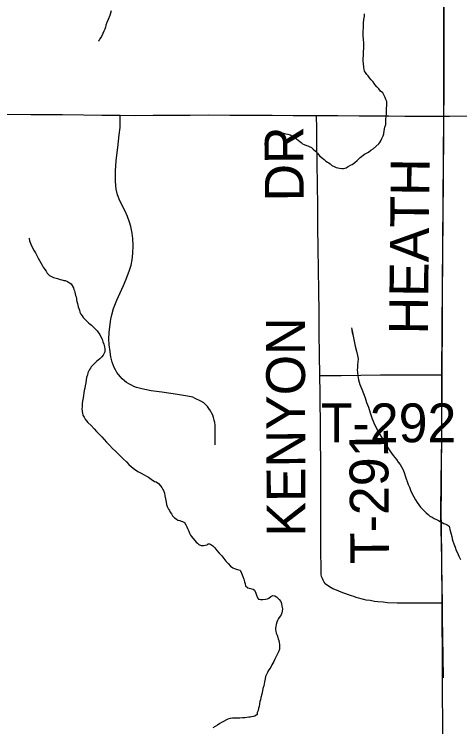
# Model space of a CAD drawing. Extents: x 103424 to 286016, y 38711 to 110967.
# Drawn here: x 116302 to 119767, y 74147 to 79687 of the extents above; entities that cross this region are included whole.
import ezdxf

# ---------------------------------------------------------------- set-up
doc = ezdxf.new("R2010")
doc.units = 0
for name, color, linetype in [('GM_X_Corporation', 7, 'Continuous'), ('GM_X_Minor_River', 7, 'Continuous'), ('GM_X_Township_Road', 7, 'Continuous'), ('GM_X_Township_Road_Text', 7, 'Continuous'), ('GM_X_US_Route', 7, 'Continuous')]:
    doc.layers.add(name, color=color, linetype=linetype)

msp = doc.modelspace()

# ---------------------------------------------------------------- linework, layer by layer
at = {"layer": 'GM_X_Corporation'}
for points in [[(103423.7, 96534.8), (103423.7, 70904.9), (107977, 70917.3), (117928.9, 70934.4), (117946.9, 70934.9), (119688.2, 70990.2), (119635, 74016.7), (119631.7, 75117.1), (119628.6, 75451.2), (119621.3, 75805.1), (119622.8, 76073.8), (119627.2, 76341.1), (119628.6, 76885.8), (119631.6, 77245.6), (119644.2, 78899.8), (119644.5, 79431.3), (119642.9, 80216.4), (119641.6, 80653.5), (119641.6, 81200.9), (119640.3, 81697.7), (119639, 82590.1), (119639, 83128.3), (119639, 84504.6), (119641.6, 85722.3)], [(119688.2, 70990.2), (119635, 74016.7), (119631.7, 75117.1), (119628.6, 75451.2), (119621.3, 75805.1), (119622.8, 76073.8), (119627.2, 76341.1), (119628.6, 76885.8), (119631.6, 77245.6), (119644.2, 78899.8), (119644.5, 79431.3), (119642.9, 80216.4), (119641.6, 80653.5), (119641.6, 81200.9), (119640.3, 81697.7), (119639, 82590.1), (119639, 83128.3), (119639, 84504.6), (119641.6, 85722.3)]]:
    msp.add_lwpolyline(points, dxfattribs=at)
at = {"layer": 'GM_X_Minor_River'}
for points in [[(117056.7, 79712), (117045, 79677.5), (117033.3, 79647.1), (117023.5, 79622.8), (117015.6, 79602.5), (117011.8, 79586.3), (117005.9, 79570.1), (117000, 79555.9), (116992.1, 79537.6), (116982.3, 79513.3), (116968.4, 79495), (116960.5, 79480.7), (116954.5, 79476.6)], [(119020.6, 79464.9), (119018.3, 79489.1), (119016, 79519.4), (119018.9, 79618.4), (119022.6, 79646.7), (119026.3, 79671), (119026.1, 79691.2)], [(118338.2, 78765.9), (118350.1, 78767.4), (118396.7, 78761.8), (118412.8, 78757.9), (118431.1, 78754), (118447.3, 78748.2), (118461.5, 78742.2), (118471.7, 78736.3), (118485.9, 78728.3), (118498.1, 78718.3), (118510.4, 78708.4), (118522.6, 78698.4), (118532.8, 78688.4), (118545, 78680.4), (118557.2, 78674.5), (118575.5, 78666.6), (118585.6, 78664.7), (118595.8, 78658.7), (118614, 78650.8), (118628.3, 78638.9), (118644.6, 78622.9), (118661, 78606.9), (118677.4, 78586.8), (118699.8, 78568.9), (118714.1, 78556.9), (118726.3, 78544.9), (118738.6, 78536.9), (118748.7, 78531), (118758.9, 78523), (118771.2, 78511), (118791.5, 78503.1), (118805.7, 78495.2), (118819.8, 78493.3), (118832, 78489.4), (118850.2, 78487.5), (118864.3, 78487.7), (118874.4, 78489.8), (118884.5, 78493.9), (118898.5, 78502.2), (118916.6, 78512.4), (118930.6, 78518.6), (118940.6, 78526.8), (118952.6, 78535), (118968.6, 78549.3), (118992.6, 78573.8), (119026.6, 78598.4), (119056.7, 78614.8), (119076.8, 78629.2), (119094.8, 78641.5), (119138.8, 78680.3), (119146.8, 78690.5), (119154.7, 78702.7), (119162.6, 78720.9), (119170.4, 78741.2), (119176.3, 78757.4), (119180.1, 78779.7), (119185.8, 78808), (119191.6, 78828.3), (119191.4, 78846.5), (119193.2, 78868.7), (119194.9, 78895), (119196.7, 78909.1), (119196.6, 78923.3), (119196.4, 78937.4), (119198.2, 78955.6), (119200, 78973.8), (119199.8, 78990), (119199.6, 79008.1), (119193.4, 79024.2), (119187.1, 79040.3), (119178.9, 79054.4), (119168.6, 79074.5), (119152.2, 79088.5), (119137.9, 79106.5), (119123.6, 79122.5), (119107.2, 79140.5), (119092.8, 79160.6), (119078.5, 79176.6), (119066.2, 79192.6), (119055.9, 79206.7), (119043.7, 79218.7), (119035.4, 79232.7), (119027.2, 79244.8), (119023, 79260.9), (119020.9, 79271), (119020.7, 79283.1), (119018.6, 79295.2), (119018.4, 79307.3), (119016.3, 79319.4), (119016.1, 79331.5), (119015.9, 79347.7), (119017.8, 79361.8), (119017.6, 79378), (119019.4, 79396.2), (119021.1, 79420.4), (119020.9, 79442.7), (119020.6, 79464.9)], [(116414.8, 77946.2), (116418.9, 77942.2), (116421.1, 77926), (116431.5, 77899.9), (116444, 77869.7), (116458.4, 77847.6), (116466.6, 77831.5), (116474.9, 77817.5), (116481.1, 77805.4), (116489.3, 77791.4), (116499.6, 77773.3), (116510, 77753.2), (116520.3, 77737.1), (116528.5, 77721.1), (116534.7, 77711), (116540.9, 77701), (116551.1, 77689), (116557.3, 77674.9), (116575.7, 77656.9), (116587.9, 77650.9), (116598.1, 77645), (116608.2, 77641), (116628.5, 77635.2), (116638.6, 77631.2), (116658.9, 77623.4), (116673.1, 77621.5), (116689.2, 77617.6), (116699.4, 77615.7), (116715.6, 77607.8), (116731.9, 77597.8), (116744.1, 77589.9), (116762.6, 77559.8), (116766.8, 77547.7), (116771, 77537.6), (116773.1, 77525.5), (116777.3, 77513.5), (116779.5, 77501.4), (116783.6, 77489.3), (116785.8, 77477.2), (116787.9, 77467.1), (116790.1, 77453), (116794.3, 77438.9), (116796.5, 77424.8), (116800.7, 77412.7), (116804.9, 77398.6), (116809.1, 77386.5), (116813.3, 77370.4), (116821.6, 77354.3), (116829.8, 77342.3), (116838, 77330.2), (116846.2, 77320.2), (116868.7, 77298.2), (116880.9, 77288.2), (116893.1, 77278.3), (116903.3, 77268.3), (116913.5, 77258.3), (116929.9, 77242.3), (116946.3, 77224.3), (116956.5, 77210.2), (116966.8, 77196.2), (116975.1, 77178.1), (116985.4, 77160), (116991.7, 77139.9), (117000, 77121.8), (117004.2, 77101.6), (117006.4, 77085.5), (117006.6, 77073.4), (117006.7, 77063.3), (117002.8, 77051.1), (116994.9, 77036.9), (116982.9, 77022.6), (116969, 77008.3), (116954.9, 76998.1), (116940.9, 76985.8), (116922.9, 76969.5), (116901, 76945), (116895.1, 76934.9), (116887.1, 76924.7), (116881.2, 76910.5), (116875.3, 76898.3), (116871.4, 76884.2), (116865.6, 76863.9), (116861.8, 76843.7), (116858, 76821.4), (116854.3, 76797.1), (116850.4, 76778.9), (116846.6, 76760.7), (116844.8, 76742.5), (116841, 76722.2), (116837.2, 76704), (116833.4, 76677.7), (116831.6, 76659.5), (116829.8, 76645.4), (116829.9, 76631.2), (116828, 76621.1), (116830.3, 76598.9), (116832.5, 76584.8), (116836.7, 76570.7), (116845, 76554.6), (116855.3, 76538.6), (116873.7, 76512.5)], [(118925.1, 77250), (118935.8, 77197.6), (118929.4, 77227.8), (118935.8, 77197.6), (118946.5, 77145.2), (118955.1, 77106.9), (118963.6, 77068.6), (118972.1, 77034.3), (118976.4, 77008.1), (118974.7, 76981.8), (118972.9, 76961.6), (118971.1, 76941.4), (118969.3, 76921.2), (118971.6, 76901), (118973.9, 76876.8), (118980.3, 76844.5), (118990.8, 76808.3), (119005.4, 76772.1), (119019.9, 76737.9), (119030.4, 76703.6), (119043, 76667.4), (119057.5, 76631.2), (119070.1, 76588.9), (119086.8, 76540.6), (119107.6, 76492.3), (119128.2, 76454.1), (119146.8, 76420), (119167.4, 76385.9), (119177.8, 76363.7), (119186, 76347.7), (119196.3, 76333.6), (119204.5, 76321.6), (119212.7, 76307.5), (119223, 76291.5), (119235.3, 76275.4), (119249.7, 76257.4), (119262, 76241.4), (119274.3, 76225.3), (119288.7, 76203.2), (119305, 76185.2), (119315.4, 76167.1), (119325.7, 76149.1), (119334, 76124.9), (119342.4, 76098.7), (119365.4, 76030.3), (119375.7, 76010.2), (119384.1, 75986), (119394.5, 75963.9), (119411, 75933.8), (119423.3, 75911.7), (119435.7, 75891.6), (119448, 75871.5), (119462.4, 75853.5), (119476.7, 75839.5), (119491, 75825.5), (119505.3, 75809.5), (119521.6, 75797.5), (119535.9, 75785.6), (119552.1, 75775.6), (119568.4, 75765.7), (119586.7, 75757.8), (119600.9, 75751.9), (119615.1, 75743.9), (119629.4, 75736), (119643.6, 75728), (119659.8, 75722.1), (119670, 75716.2), (119684.2, 75706.2), (119686.4, 75696.1), (119690.6, 75680), (119701.1, 75643.8), (119705.4, 75625.6), (119709.6, 75609.5), (119713.9, 75589.4), (119722.2, 75569.2), (119730.6, 75543.1), (119738.9, 75518.9), (119749.2, 75498.8), (119759.6, 75474.7), (119772.1, 75446.5)], [(116873.7, 76512.5), (116900.3, 76488.5), (116922.8, 76464.5), (116943.2, 76442.5), (116963.6, 76422.5), (116984.1, 76402.5), (117000.5, 76380.4), (117020.9, 76360.4), (117043.4, 76336.4), (117065.9, 76310.4), (117092.4, 76286.4), (117119, 76260.4), (117151.7, 76228.4), (117174.2, 76206.4), (117192.6, 76186.4), (117215, 76168.4), (117237.4, 76150.5), (117263.9, 76132.6), (117288.3, 76118.7), (117312.7, 76104.8), (117330.9, 76094.9), (117347.2, 76087), (117357.4, 76081), (117367.6, 76073), (117394, 76055.1), (117406.2, 76051.2), (117424.5, 76039.2), (117438.8, 76021.2), (117449.1, 76007.2), (117457.3, 75993.1), (117463.5, 75983.1), (117469.8, 75962.9), (117474.1, 75942.8), (117478.4, 75918.6), (117482.7, 75894.4), (117487, 75876.2), (117491.2, 75860.1), (117497.4, 75848.1), (117501.5, 75838), (117509.7, 75828), (117515.9, 75815.9), (117524.2, 75801.9), (117534.4, 75787.8), (117548.8, 75771.8), (117561, 75763.9), (117575.2, 75753.9), (117591.4, 75750), (117601.6, 75746.1), (117611.7, 75744.2), (117625.9, 75736.2), (117636.3, 75716.1), (117644.5, 75702.1), (117650.7, 75688), (117659, 75667.9), (117665.3, 75651.8), (117673.5, 75637.7), (117681.7, 75625.7), (117716.6, 75581.6), (117726.8, 75573.6), (117739, 75565.6), (117757.3, 75555.7), (117773.4, 75555.9), (117787.5, 75558.1), (117801.6, 75562.2), (117811.6, 75568.4), (117821.7, 75570.5), (117831.9, 75564.6), (117846.1, 75554.6), (117862.5, 75538.6), (117878.9, 75518.6), (117897.3, 75496.5), (117915.7, 75476.5), (117932.1, 75454.5), (117948.5, 75434.4), (117964.9, 75416.4), (117983.3, 75396.4), (118001.6, 75382.4), (118015.8, 75376.5), (118036.1, 75370.7), (118050.3, 75366.8), (118060.4, 75364.8), (118070.7, 75342.7), (118079.1, 75316.5), (118087.5, 75294.4), (118093.7, 75274.3), (118098, 75258.2), (118102.2, 75242), (118118.5, 75228.1), (118138.8, 75222.2), (118161.1, 75216.4), (118171.3, 75208.4), (118181.6, 75186.3), (118185.8, 75170.1), (118194.1, 75150), (118202.4, 75140), (118216.5, 75136.1), (118236.7, 75136.3), (118256.9, 75138.5), (118273, 75142.7), (118283.1, 75146.9), (118297, 75159.1)], [(118297, 75159.1), (118313.1, 75167.4), (118329.3, 75165.5), (118341.5, 75157.6), (118351.7, 75147.6), (118364, 75135.6), (118376.2, 75121.5), (118380.5, 75105.4), (118384.8, 75085.3), (118389, 75063.1), (118387.2, 75044.9), (118383.3, 75032.7), (118379.5, 75018.6), (118371.5, 75008.4), (118357.6, 74988), (118349.7, 74973.8), (118343.8, 74959.6), (118340, 74941.4), (118336.1, 74927.2), (118334.2, 74915.1), (118334.4, 74900.9), (118336.5, 74890.9), (118340.7, 74874.8), (118347, 74858.7), (118351.2, 74842.5), (118355.4, 74830.5), (118359.6, 74818.4), (118363.8, 74800.2), (118366, 74790.2), (118366.1, 74776), (118366.3, 74763.9), (118364.4, 74751.8), (118358.6, 74729.5), (118336.8, 74688.9), (118328.9, 74672.6), (118321.1, 74654.4), (118313.1, 74642.2), (118305.2, 74628), (118297.3, 74611.7), (118289.4, 74599.5), (118277.5, 74581.2), (118271.6, 74569.1), (118263.7, 74552.8), (118257.8, 74538.6), (118254, 74520.4), (118248.2, 74496.1), (118242.5, 74465.7), (118236.7, 74445.5), (118232.8, 74427.3), (118229.1, 74401), (118221.3, 74374.6), (118217.5, 74356.4), (118213.6, 74344.3), (118209.8, 74326), (118206, 74305.8), (118202.1, 74291.6), (118198.3, 74273.4), (118192.4, 74257.2), (118190.5, 74243), (118174.5, 74230.7), (118162.5, 74226.6), (118148.3, 74224.4), (118136.3, 74222.3), (118126.1, 74222.2), (118112, 74220), (118095.9, 74217.8), (118077.7, 74217.7), (118057.6, 74215.4), (118035.4, 74215.2), (118017.2, 74215), (117999, 74214.9), (117982.9, 74212.7), (117964.8, 74206.4), (117918.6, 74183.8), (117900.5, 74171.5), (117882.5, 74159.2), (117864.5, 74148.9), (117846.4, 74138.6)]]:
    msp.add_lwpolyline(points, dxfattribs=at)
at = {"layer": 'GM_X_Township_Road'}
for points in [[(119644.5, 78894.7), (119645, 79059.8), (119645.4, 79224.9), (119645.9, 79373.4), (119646.3, 79522), (119645.9, 79687), (119645.6, 79852.1), (119644.6, 80290.5), (119644.2, 80455.6), (119643.7, 80620.6), (119643.3, 80785.7), (119642.8, 80950.8), (119642.1, 81199.9), (119640.9, 81860.2), (119638.6, 83127.2), (119637.6, 84501.8), (119638.3, 84666.9), (119639.1, 84831.9), (119639.6, 84957.7)], [(117865.9, 76339.5), (117864.6, 76492.1), (117862.3, 76511.9), (117858.3, 76531.4), (117853, 76550.7), (117846, 76569.3), (117837.7, 76587.4), (117827.8, 76604.8), (117816.8, 76621.3), (117804.2, 76636.9), (117790.6, 76651.5), (117776, 76664.9), (117753.9, 76678.5), (117709.7, 76700.4), (117690.7, 76708.6), (117650.9, 76717.9), (117572.7, 76730), (117449.8, 76748.7), (117367.5, 76759.2), (117296, 76774), (117274.6, 76778.7), (117253.8, 76785), (117233.6, 76792.8), (117213.7, 76802), (117194.9, 76812.6), (117176.5, 76824.6), (117159.4, 76837.9), (117143, 76852.4), (117127.9, 76868.1), (117113.8, 76884.8), (117101.3, 76902.5), (117089.7, 76921), (117079.6, 76940.4), (117071.1, 76960.4), (117064, 76981), (117058.5, 77002.1), (117054.5, 77023.5), (117045.2, 77083.2), (117042.9, 77099.4), (117041.2, 77115.6), (117039.7, 77131.9), (117038.7, 77148.2), (117037.9, 77164.5), (117041.4, 77213), (117045.1, 77256.8), (117054, 77316.9), (117061.7, 77350.1), (117075.5, 77398.4), (117099.8, 77462.8), (117151.3, 77576.8), (117172.4, 77627.9), (117200, 77697.2), (117210.9, 77737), (117220.3, 77777.5), (117225.5, 77825.8), (117228, 77888.2), (117225.1, 77942.6), (117220.3, 77983.5), (117209.3, 78035.4), (117199.6, 78071.5), (117182.5, 78113.7), (117164.3, 78155.5), (117124.6, 78234.9), (117106.7, 78283.2), (117094.6, 78327), (117089.3, 78386.2), (117089.7, 78469.8), (117095.8, 78546.4), (117099.8, 78590.6), (117107.1, 78651.4), (117118.9, 78749.2), (117126.2, 78806.3), (117127, 78875.3), (117126.5, 78901.6)], [(118721.7, 75260.3), (118712.7, 75270.7), (118705.2, 75286.7), (118698.6, 75300.4), (118692.9, 75315.1), (118690, 75332.1), (118688.2, 75363.2), (118687.7, 75528.3), (118686.2, 75851.7), (118686.9, 75997.6), (118687.7, 76143.5), (118682.8, 76741.3), (118678.8, 76877.1), (118676.8, 77042.2), (118674.7, 77207.2), (118672.7, 77372.3), (118670.6, 77537.4), (118668.6, 77702.4), (118666.6, 77867.5), (118664.6, 78032.6), (118662.5, 78197.6), (118660.5, 78362.7), (118658.5, 78527.8), (118656.4, 78692.8), (118655.2, 78796), (118653.9, 78899.2)], [(119623.8, 75841.9), (119624.5, 75964.3), (119625.6, 76129.4), (119626.4, 76247.5), (119627.2, 76365.6), (119628, 76474.6), (119628.9, 76583.6), (119629.3, 76687.7), (119630.2, 76883), (119631.4, 77048.1), (119632.1, 77148.5), (119632.8, 77248.9), (119633.6, 77413.9), (119634.3, 77569), (119634.9, 77724.1), (119636.3, 77889.1), (119637.5, 78035), (119638.7, 78180.9), (119640.1, 78346), (119641.4, 78511.1), (119642.8, 78676.1), (119643.6, 78771.4), (119644.4, 78866.6), (119644.5, 78894.7)], [(118678.8, 76877.1), (118843.9, 76879.1), (118998, 76881), (119152.1, 76882.9), (119630.2, 76883)], [(119636.2, 74846.5), (119636.1, 74857.2), (119634.4, 74983.9), (119632.6, 75110.7), (119631, 75245.6), (119629, 75410.7), (119627.7, 75519.2), (119626.4, 75627.7), (119624.9, 75713.5), (119623.5, 75799.3), (119623.8, 75841.9)], [(118721.7, 75260.3), (118754.3, 75236.7), (118780.7, 75223), (118823.4, 75204.5), (118855.4, 75191.9), (118921.9, 75168.5), (118941, 75162), (118960.2, 75155.8), (118979.3, 75150.1), (118999, 75144.7), (119018.3, 75139.7), (119038, 75134.9), (119069.7, 75130.4), (119104, 75124.1), (119130.2, 75121.4), (119171.5, 75117.4), (119204.4, 75113.5), (119280.3, 75111.1), (119632.6, 75110.7)], [(119640.6, 74527.1), (119638.3, 74692.1), (119636.2, 74846.5)]]:
    msp.add_lwpolyline(points, dxfattribs=at)
at = {"layer": 'GM_X_US_Route'}
for points in [[(119644.5, 78894.7), (119686.8, 78895.3), (119846.6, 78896.9), (120001.7, 78900.3), (120156.7, 78903.7), (120321.8, 78905.8), (120433.7, 78907.3), (120545.6, 78908.8), (120666.1, 78911.1), (120788.8, 78913.7), (120953.9, 78915.9), (121053.7, 78917.3), (121153.6, 78918.6), (121318.7, 78921.1), (121483.7, 78923.6), (121591.9, 78925.2), (121700, 78926.8), (121860.1, 78930.5), (122004.4, 78934.4), (122101.1, 78935.2), (122140.6, 78935.7), (122281.9, 78937.5), (122360.5, 78938.5)], [(119644.5, 78894.7), (119686.8, 78895.3), (119846.6, 78896.9), (120001.7, 78900.3), (120156.7, 78903.7), (120321.8, 78905.8), (120433.7, 78907.3), (120545.6, 78908.8), (120666.1, 78911.1), (120788.8, 78913.7), (120953.9, 78915.9), (121053.7, 78917.3), (121153.6, 78918.6), (121318.7, 78921.1), (121483.7, 78923.6), (121591.9, 78925.2), (121700, 78926.8), (121860.1, 78930.5), (122004.4, 78934.4), (122101.1, 78935.2), (122140.6, 78935.7), (122281.9, 78937.5), (122360.5, 78938.5)], [(115132.9, 78910), (116430.7, 78907.5), (116553.7, 78906.9), (116676.7, 78906.3), (116841.8, 78904.6), (116984.2, 78903.1), (117126.5, 78901.6), (117236.8, 78900.3), (117382.2, 78901), (117527.7, 78901.7), (117671.3, 78902.7), (117815, 78903.8), (117980, 78903), (118145.1, 78902.2), (118308, 78901.4), (118470.8, 78900.6), (118562.4, 78899.9), (118653.9, 78899.2), (118819, 78898.5), (118984, 78897.7), (119100.1, 78897.2), (119216.1, 78896.7), (119339.4, 78895.5), (119462.7, 78894.2), (119644.5, 78894.7)], [(115132.9, 78910), (116430.7, 78907.5), (116553.7, 78906.9), (116676.7, 78906.3), (116841.8, 78904.6), (116984.2, 78903.1), (117126.5, 78901.6), (117236.8, 78900.3), (117382.2, 78901), (117527.7, 78901.7), (117671.3, 78902.7), (117815, 78903.8), (117980, 78903), (118145.1, 78902.2), (118308, 78901.4), (118470.8, 78900.6), (118562.4, 78899.9), (118653.9, 78899.2), (118819, 78898.5), (118984, 78897.7), (119100.1, 78897.2), (119216.1, 78896.7), (119339.4, 78895.5), (119462.7, 78894.2), (119644.5, 78894.7)]]:
    msp.add_lwpolyline(points, dxfattribs=at)

# ---------------------------------------------------------------- texts
at = {"layer": 'GM_X_Township_Road_Text'}
for s, rotation, p in [('DR', 90.4937, (118554.4, 78232.6)), ('HEATH', 89.394, (119518.9, 77196.8)), ('KENYON', 90.1622, (118567.6, 75625.4)), ('T-292', 0, (118686.4, 76359.3)), ('T-291', 90.5622, (119219.1, 75413.4))]:
    msp.add_text(s, height=301.87, rotation=rotation, dxfattribs=at).set_placement(p)

doc.saveas('drawing.dxf')
